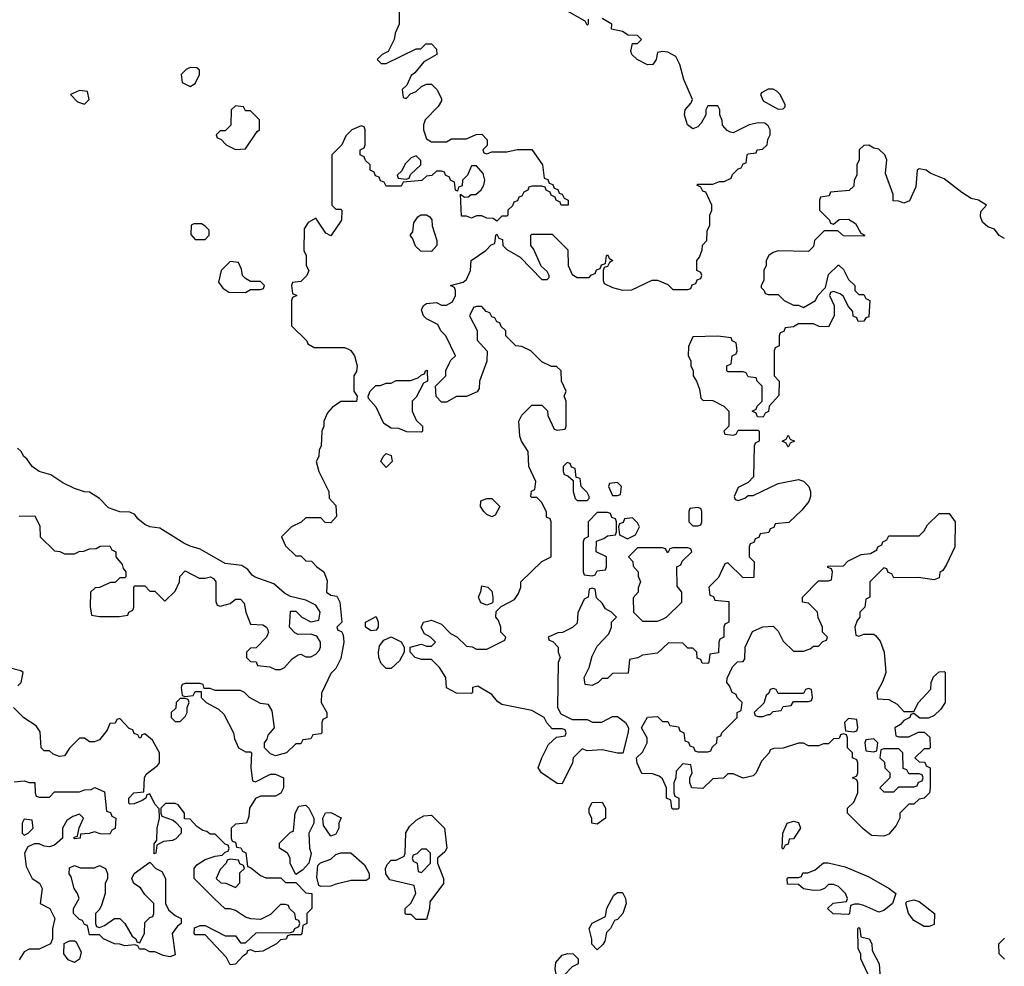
# Model space of a CAD drawing. Header units: inches. Extents: x 2701323 to 2964515, y 494916 to 722124.
# Tile 517 of 656: x 2838692 to 2842609, y 681940 to 685708. Entities that reach past the tile are written whole.
import ezdxf

# ---------------------------------------------------------------- set-up
doc = ezdxf.new("R2010")
doc.units = ezdxf.units.IN
doc.header["$MEASUREMENT"] = 0
doc.layers.add('C8638', color=7, linetype='Continuous')
doc.layers.add('C8648', color=7, linetype='Continuous')

msp = doc.modelspace()

# ---------------------------------------------------------------- linework, layer by layer
at = {"layer": 'C8638', "color": 2, "elevation": 2}
for points in [[(2839370, 685518), (2839354, 685510), (2839334, 685490), (2839338, 685458), (2839370, 685442), (2839390, 685454), (2839408, 685490), (2839407.3, 685507.3), (2839396.4, 685516.4)], [(2838930, 685426), (2838894, 685410), (2838922, 685382), (2838950, 685372), (2838968, 685390), (2838962, 685422)], [(2839550, 685366), (2839534, 685350), (2839531.6, 685288.4), (2839510, 685266), (2839490, 685266), (2839474, 685250), (2839478, 685238), (2839492.7, 685232.7), (2839514, 685210), (2839550, 685192), (2839590, 685194), (2839636.4, 685263.6), (2839646, 685270), (2839646, 685310), (2839610, 685346), (2839590, 685346), (2839582, 685362)], [(2839415.3, 684895.3), (2839384.7, 684895.3), (2839374, 684890), (2839372.7, 684852.7), (2839390, 684834), (2839430, 684834), (2839446, 684850), (2839446, 684870), (2839430, 684886)], [(2839530, 684746), (2839494, 684710), (2839483.6, 684663.6), (2839499.6, 684639.6), (2839523.6, 684623.6), (2839590, 684622), (2839610, 684634), (2839650, 684634), (2839662, 684638), (2839666, 684650), (2839650, 684666), (2839610, 684666), (2839590, 684678), (2839578, 684690), (2839574.6, 684714.6), (2839562, 684742)], [(2839350, 683006), (2839330, 683006), (2839314, 682990), (2839312.7, 682967.3), (2839294, 682950), (2839294, 682930), (2839310, 682914), (2839330, 682914), (2839350, 682934), (2839358, 682950), (2839358, 682970), (2839366, 682990), (2839362, 683002)], [(2839790, 682306), (2839768.7, 682348.7), (2839768, 682370), (2839758, 682390), (2839726, 682410), (2839726, 682430), (2839770, 682474), (2839782, 682478), (2839788, 682550), (2839802, 682578), (2839830, 682582), (2839842, 682570), (2839862, 682530), (2839862, 682510), (2839842, 682470), (2839844.7, 682410), (2839851.3, 682388.7), (2839842, 682350), (2839816.9, 682323.1)], [(2838710, 682526), (2838702, 682510), (2838702, 682470), (2838710, 682462), (2838726, 682470), (2838746, 682490), (2838742, 682522)], [(2839930, 682458), (2839900.4, 682500.4), (2839898, 682530), (2839908.4, 682551.6), (2839930, 682552), (2839971.6, 682531.6), (2839962, 682510), (2839962, 682490), (2839950, 682466)], [(2839530, 682366), (2839518, 682362), (2839514, 682350), (2839490, 682326), (2839474, 682290), (2839492.7, 682272.7), (2839511.6, 682271.6), (2839550, 682254), (2839567.3, 682272.7), (2839568.4, 682311.6), (2839586, 682330), (2839582, 682342), (2839568, 682348), (2839562, 682362)], [(2839290, 681978), (2839263.1, 681983.1), (2839230, 681998), (2839210, 681998), (2839190, 682008), (2839168.4, 682008.4), (2839162, 682022), (2839150, 682026), (2839110, 682022), (2839090, 682028.7), (2839069.2, 682029.2), (2839026, 682050), (2839010, 682066), (2838970, 682066), (2838962, 682102), (2838950, 682106), (2838942, 682122), (2838930, 682126), (2838906, 682150), (2838906, 682170), (2838928, 682210), (2838922, 682230), (2838908.7, 682250), (2838896.4, 682296.4), (2838888.4, 682308.4), (2838890, 682332), (2838910, 682342), (2838932.7, 682332.7), (2838990, 682332), (2839010, 682342), (2839034, 682330), (2839042, 682310), (2839042, 682290), (2839032, 682270), (2839032, 682230), (2839016.9, 682183.1), (2839010, 682166), (2838994, 682150), (2838994, 682110), (2838998, 682098), (2839010, 682094), (2839030, 682102), (2839069, 682131), (2839091, 682131), (2839110.9, 682110.9), (2839139.6, 682059.6), (2839154, 682050), (2839158, 682038), (2839170, 682034), (2839188.4, 682071.6), (2839190, 682114), (2839210, 682134), (2839222, 682138), (2839226, 682150), (2839226, 682190), (2839190, 682226), (2839172.9, 682252.9), (2839146, 682270), (2839138, 682290), (2839148, 682310), (2839210, 682354), (2839234, 682330), (2839256.9, 682316.9), (2839272, 682290), (2839272, 682190), (2839284.7, 682164.7), (2839310, 682142), (2839334, 682130), (2839334, 682110), (2839319.6, 682100.4), (2839298, 682070), (2839310, 681986)], [(2838910, 681955.3), (2838885.2, 681965.2), (2838868, 681990), (2838868.9, 682031.1), (2838890, 682042), (2838910, 682042), (2838916.9, 682036.9), (2838936, 681996), (2838930, 681968)]]:
    msp.add_lwpolyline(points, close=True, dxfattribs=at)
for points in [[(2840000, 685256), (2839990, 685246), (2839974, 685210), (2839934, 685170), (2839934, 684970), (2839950, 684954), (2839970, 684954), (2839974, 684950), (2839972, 684910), (2839930, 684848), (2839910, 684858), (2839870, 684918), (2839839.6, 684900.4), (2839823.6, 684876.4), (2839822, 684790), (2839832, 684770), (2839832, 684730), (2839842, 684710), (2839834, 684690), (2839810, 684666), (2839778, 684662), (2839774, 684650), (2839778, 684618), (2839794, 684610), (2839778, 684602), (2839774, 684590), (2839774, 684490), (2839834, 684430), (2839838, 684418), (2839863.6, 684403.6), (2839983.6, 684403.6), (2840000, 684396.4)], [(2840000, 684188.5), (2839970, 684188.7), (2839935.3, 684164.7), (2839916.9, 684143.1), (2839902, 684110), (2839902, 684090), (2839894, 684070), (2839892, 684010), (2839883.6, 683996.4), (2839882, 683970), (2839872, 683950), (2839882, 683910), (2839922, 683830), (2839923.6, 683803.6), (2839950, 683774), (2839952, 683730), (2839930, 683706), (2839907.3, 683707.3), (2839890, 683726), (2839830, 683726), (2839811.6, 683708.4), (2839774, 683690), (2839734, 683650), (2839750, 683614), (2839790, 683574), (2839810, 683574), (2839830, 683554), (2839852.7, 683552.7), (2839874, 683530), (2839902, 683510), (2839915.3, 683475.3), (2839912, 683430), (2839930, 683418), (2839954, 683414), (2839966, 683390), (2839974, 683310), (2839954, 683290), (2839958, 683278), (2839972.7, 683272.7), (2839979.6, 683259.6), (2839982, 683230), (2839970, 683166), (2839950, 683126), (2839930, 683106), (2839892.7, 683027.3), (2839892, 682990), (2839914, 682950), (2839914, 682930), (2839898, 682922), (2839894, 682910), (2839894, 682870), (2839890, 682866), (2839858, 682862), (2839850, 682846), (2839818, 682842), (2839810, 682826), (2839790, 682826), (2839754, 682790), (2839710, 682778), (2839690, 682786), (2839666, 682810), (2839666, 682830), (2839676.4, 682843.6), (2839680.4, 682859.6), (2839706, 682890), (2839696.4, 682956.4), (2839682, 682982), (2839650, 682986), (2839606, 683010), (2839586, 683030), (2839570, 683038), (2839470, 683038), (2839450, 683046), (2839426, 683046), (2839422, 683062), (2839410, 683066), (2839350, 683066), (2839338, 683062), (2839334, 683050), (2839338, 683018), (2839350, 683014), (2839382, 683018), (2839390, 683034), (2839414, 683034), (2839414, 683010), (2839434, 682990), (2839483.6, 682963.6), (2839503.6, 682943.6), (2839542, 682870), (2839546, 682846), (2839562, 682810), (2839590, 682794), (2839610, 682794), (2839614, 682790), (2839612, 682730), (2839618, 682678), (2839630, 682674), (2839690, 682704.7), (2839710, 682704.7), (2839742, 682690), (2839742, 682650), (2839731.3, 682628.7), (2839710, 682618), (2839650, 682618), (2839630, 682608), (2839606, 682570), (2839603.6, 682536.4), (2839594, 682510), (2839550, 682506), (2839534, 682490), (2839534, 682450), (2839538, 682438), (2839550, 682434), (2839554, 682414), (2839571.6, 682411.6), (2839578, 682398), (2839591.6, 682391.6), (2839598, 682338), (2839610, 682334), (2839650, 682302), (2839671.6, 682291.6), (2839731.6, 682291.6), (2839750, 682274), (2839790, 682274), (2839830, 682232), (2839854, 682230), (2839854, 682170), (2839834, 682150), (2839834, 682110), (2839818, 682102), (2839814, 682070), (2839810, 682066), (2839770, 682066), (2839758, 682062), (2839751.6, 682048.4), (2839730, 682046), (2839714, 682030), (2839659.6, 682000.4), (2839630, 681998), (2839610, 682006), (2839598, 682002), (2839594, 681990), (2839579.6, 681980.4), (2839550, 681948), (2839530, 681946), (2839514.6, 681974.6), (2839430, 682066), (2839390, 682066), (2839386, 682070), (2839387.3, 682092.7), (2839410, 682102), (2839430, 682102), (2839510, 682062), (2839550, 682062), (2839570, 682034), (2839590, 682034), (2839632.7, 682072.7), (2839770, 682074), (2839782, 682078), (2839786, 682090), (2839802, 682098), (2839806, 682110), (2839802, 682122), (2839790, 682126), (2839786, 682150), (2839766, 682170), (2839762, 682182), (2839750, 682186), (2839730, 682186), (2839690, 682146), (2839650, 682126), (2839611.6, 682128.4), (2839590, 682135.3), (2839550, 682162), (2839530, 682168.7), (2839509.1, 682169.1), (2839466, 682210), (2839386, 682290), (2839386, 682330), (2839396.4, 682343.6), (2839430, 682364.7), (2839470, 682378), (2839498, 682382), (2839510, 682394), (2839522, 682398), (2839526, 682410), (2839522, 682422), (2839510, 682426), (2839470, 682466), (2839450, 682466), (2839436.4, 682476.4), (2839420.4, 682480.4), (2839396.4, 682496.4), (2839370, 682526), (2839347.3, 682527.3), (2839348, 682550), (2839323.1, 682583.1), (2839310, 682588.7), (2839272, 682588), (2839254, 682570), (2839254, 682550), (2839258, 682538), (2839302, 682522), (2839312.7, 682512.7), (2839334, 682490), (2839334, 682470), (2839312.7, 682447.3), (2839299.6, 682440.4), (2839263.6, 682436.4), (2839238, 682422), (2839234, 682390), (2839227.3, 682387.3), (2839227.3, 682427.3), (2839238, 682442), (2839239, 682490), (2839248, 682530), (2839247.3, 682567.3), (2839230, 682586), (2839210, 682626), (2839198, 682622), (2839194, 682610), (2839179.6, 682600.4), (2839147.3, 682587.3), (2839130, 682586), (2839126, 682590), (2839126, 682610), (2839146, 682630), (2839186, 682634), (2839188.7, 682690), (2839194.6, 682705.4), (2839240.4, 682739.6), (2839248, 682750), (2839248, 682790), (2839220.4, 682840.4), (2839190, 682866), (2839178, 682862), (2839174, 682850), (2839168, 682848), (2839162, 682862), (2839147.3, 682867.3), (2839142, 682882), (2839127.3, 682887.3), (2839090, 682926), (2839078, 682922), (2839072, 682908), (2839050, 682906), (2839039.8, 682880.2), (2839010, 682842), (2838990, 682834), (2838970, 682834), (2838950, 682848.7), (2838930, 682848), (2838890, 682808), (2838870, 682778), (2838850, 682775.3), (2838824.7, 682784.7), (2838810, 682798), (2838790, 682798), (2838778, 682810), (2838774, 682874), (2838757.2, 682897.2), (2838708.9, 682928.9), (2838668, 682970)], [(2838690, 683732), (2838752.7, 683732.7), (2838771.6, 683691.6), (2838774, 683650), (2838830, 683594), (2838851.6, 683591.6), (2838870, 683582), (2838910, 683582), (2838928.4, 683591.6), (2838947.3, 683592.7), (2838970, 683602), (2838996.4, 683603.6), (2839012.7, 683612.7), (2839050, 683614), (2839058, 683598), (2839074, 683590), (2839074, 683570), (2839099.6, 683539.6), (2839103.6, 683523.6), (2839114, 683510), (2839114, 683490), (2839110, 683486), (2839090, 683486), (2839071.6, 683468.4), (2839052.7, 683467.3), (2839010, 683448), (2838992.7, 683447.3), (2838974, 683430), (2838972.7, 683372.7), (2838978, 683338), (2839010, 683332), (2839087.3, 683332.7), (2839122, 683338), (2839126, 683350), (2839142, 683358), (2839146, 683370), (2839146, 683450), (2839150, 683454), (2839190, 683454), (2839210, 683434), (2839230, 683434), (2839270, 683394), (2839310, 683434), (2839328, 683470), (2839328.7, 683491.3), (2839350, 683514), (2839405.4, 683485.4), (2839430, 683484.7), (2839451, 683491), (2839463.6, 683483.6), (2839472, 683470), (2839472.7, 683392.7), (2839478, 683378), (2839490, 683374), (2839530, 683384.7), (2839550, 683402), (2839570, 683402), (2839585.4, 683385.4), (2839591.3, 683350), (2839610, 683302), (2839659.6, 683299.6), (2839674, 683290), (2839679.6, 683279.6), (2839682, 683270), (2839674, 683250), (2839632.7, 683207.3), (2839610, 683206), (2839594, 683190), (2839594, 683170), (2839610, 683154), (2839632.7, 683152.7), (2839638, 683138), (2839687.3, 683132.7), (2839710, 683122), (2839730, 683122), (2839746, 683130), (2839776.4, 683163.6), (2839800.4, 683179.6), (2839810, 683182), (2839830, 683172), (2839850, 683172), (2839870, 683182), (2839883.1, 683196.9), (2839888.7, 683210), (2839888.7, 683230), (2839874.6, 683254.6), (2839850, 683262), (2839800.4, 683260.4), (2839787.3, 683267.3), (2839766, 683290), (2839770, 683354), (2839790, 683354), (2839814, 683330), (2839850, 683312), (2839882, 683318), (2839888, 683350), (2839870, 683378), (2839830, 683398), (2839770, 683412.7), (2839745.1, 683425.1), (2839702.5, 683462.5), (2839629.2, 683489.2), (2839617.2, 683497.2), (2839600.2, 683520.2), (2839576, 683536), (2839510, 683544), (2839410, 683601.2), (2839370, 683612.7), (2839345.1, 683625.1), (2839250, 683684), (2839210, 683689.2), (2839190, 683699), (2839162, 683722), (2839150, 683738), (2839130, 683748), (2839090, 683748.7), (2839044.7, 683764.7), (2839010, 683802), (2838970, 683828), (2838950, 683828.7), (2838910, 683842.7), (2838864.1, 683864.1), (2838816.5, 683896.5), (2838769.4, 683909.4), (2838742, 683930), (2838720.4, 683960.4), (2838708, 683970), (2838698, 683990), (2838683.1, 684003.1)], [(2838684, 683056), (2838698, 683070), (2838706, 683110), (2838696.4, 683116.4), (2838650, 683128)], [(2838670, 682674), (2838710, 682678), (2838730, 682672), (2838752, 682672), (2838754, 682630), (2838758, 682618), (2838770, 682614), (2838810, 682614), (2838830, 682634), (2838930, 682634), (2838950, 682642), (2838976.4, 682643.6), (2838991.6, 682651.6), (2839030, 682634), (2839038, 682558), (2839052.7, 682552.7), (2839058, 682538), (2839074, 682530), (2839071.6, 682488.4), (2839058, 682482), (2839050, 682466), (2839012, 682468), (2838990, 682475.3), (2838968.7, 682468.7), (2838934, 682466), (2838932, 682450), (2838910, 682448), (2838906, 682450), (2838910, 682454), (2838922, 682458), (2838928.4, 682491.6), (2838946, 682530), (2838930, 682546), (2838903.6, 682536.4), (2838879.6, 682520.4), (2838862, 682490), (2838862, 682450), (2838830, 682422), (2838810, 682415.3), (2838790, 682418), (2838770, 682428), (2838750, 682428), (2838724.7, 682415.3), (2838711.3, 682390), (2838718, 682338), (2838742, 682290), (2838771.3, 682271.3), (2838782, 682250), (2838774, 682190), (2838812, 682170), (2838831.3, 682130), (2838822, 682090), (2838822, 682050), (2838814, 682030), (2838770, 682008), (2838730, 682008), (2838710, 681998), (2838690, 681966)], [(2840000, 682279.4), (2839950, 682266.6), (2839930, 682259.3), (2839890, 682258), (2839882, 682262), (2839874.6, 682294.6), (2839878, 682342), (2839888.7, 682351.3), (2839930, 682366), (2839950, 682384.7), (2839970, 682392), (2840000, 682392)]]:
    msp.add_lwpolyline(points, dxfattribs=at)
at = {"layer": 'C8648', "color": 2, "elevation": 2}
for points in [[(2840202, 685790), (2840202, 685690), (2840185.4, 685654.6), (2840182, 685630), (2840158, 685582), (2840134, 685570), (2840114, 685550), (2840130, 685534), (2840150, 685534), (2840270, 685592), (2840287.3, 685592.7), (2840308.4, 685611.6), (2840330, 685612), (2840350.9, 685590.9), (2840352, 685570), (2840299.6, 685540.4), (2840263.6, 685496.4), (2840250, 685486), (2840232.7, 685447.3), (2840214, 685430), (2840218, 685398), (2840230, 685394), (2840247.3, 685412.7), (2840270, 685422), (2840290, 685442), (2840310, 685452), (2840330, 685451.3), (2840352, 685430), (2840370, 685394), (2840370, 685386), (2840356.9, 685363.1), (2840304.7, 685310), (2840298, 685290), (2840298, 685270), (2840310, 685234), (2840330, 685222), (2840390, 685222), (2840410, 685234), (2840470, 685234), (2840508.4, 685251.6), (2840530, 685252), (2840552, 685230), (2840552, 685208), (2840534, 685190), (2840538, 685178), (2840550, 685174), (2840570, 685182), (2840630, 685182), (2840671.6, 685191.6), (2840730, 685192), (2840772, 685130), (2840778, 685078), (2840792.7, 685072.7), (2840798, 685058), (2840812.7, 685052.7), (2840818, 685038), (2840832.7, 685032.7), (2840838, 685018), (2840850, 685014), (2840858, 684998), (2840874, 684990), (2840874, 684970), (2840846, 684970), (2840842, 684982), (2840826, 684990), (2840822, 685002), (2840806, 685010), (2840802, 685022), (2840786, 685030), (2840782, 685042), (2840770, 685046), (2840730, 685046), (2840718, 685042), (2840714, 685030), (2840698, 685022), (2840690, 685006), (2840678, 685002), (2840672.7, 684987.3), (2840658, 684982), (2840652.7, 684967.3), (2840634, 684950), (2840634, 684930), (2840630, 684926), (2840610, 684926), (2840590, 684906), (2840576.4, 684916.4), (2840550, 684918), (2840530, 684928), (2840510, 684928), (2840490, 684918), (2840470, 684926), (2840450, 684926), (2840446, 685014), (2840462, 685002), (2840476.4, 685003.6), (2840488, 685012), (2840507.3, 685012.7), (2840528.4, 685031.6), (2840538, 685050), (2840542, 685070), (2840536.4, 685096.4), (2840510, 685126), (2840490, 685126), (2840474, 685090), (2840454, 685070), (2840452.7, 685047.3), (2840438, 685042), (2840434, 685026), (2840426, 685030), (2840422, 685062), (2840406, 685070), (2840402, 685082), (2840386, 685090), (2840382, 685102), (2840370, 685106), (2840350, 685106), (2840331.6, 685088.4), (2840310, 685086), (2840291.6, 685068.4), (2840218, 685062), (2840210, 685046), (2840150, 685046), (2840142, 685062), (2840127.3, 685067.3), (2840122, 685082), (2840107.3, 685087.3), (2840102, 685102), (2840086, 685110), (2840086, 685130), (2840067.3, 685147.3), (2840062, 685162), (2840046, 685170), (2840046, 685190), (2840062, 685198), (2840066, 685210), (2840066, 685270), (2840062, 685282), (2840050, 685286), (2840014, 685270), (2840000, 685256)], [(2840954, 685710), (2840954, 685690), (2840950, 685686), (2840942, 685702), (2840850, 685754)], [(2842610, 684837.2), (2842589.5, 684849.5), (2842570, 684874), (2842544.1, 684884.1), (2842522, 684902), (2842514.6, 684925.4), (2842515.3, 684944.7), (2842538, 684970), (2842506, 684990), (2842477.2, 684997.2), (2842440.2, 685020.2), (2842370, 685075.1), (2842316.5, 685096.5), (2842298, 685110), (2842270, 685114), (2842262, 685110), (2842256.9, 685043.1), (2842232.7, 684987.3), (2842210, 684978), (2842190, 684986), (2842167.3, 684987.3), (2842167.3, 685012.7), (2842136.4, 685096.4), (2842142, 685150), (2842134, 685170), (2842110, 685192.7), (2842090, 685197.2), (2842070, 685208.7), (2842050, 685208), (2842032, 685190), (2842031.3, 685150), (2842022, 685130), (2842022, 685090), (2842012, 685070), (2842010, 685046), (2841991.6, 685028.4), (2841918, 685022), (2841912.7, 685007.3), (2841878, 685002), (2841874, 684990), (2841874, 684950), (2841914, 684910), (2841918, 684898), (2841930, 684894), (2841952.7, 684912.7), (2841990, 684914), (2842016.9, 684896.9), (2842038, 684858), (2842054, 684850), (2842050, 684846), (2841970, 684848), (2841947.3, 684867.3), (2841892.7, 684867.3), (2841854, 684830), (2841850, 684806), (2841830, 684786), (2841710, 684788.7), (2841690, 684782), (2841672, 684770), (2841662, 684750), (2841662, 684730), (2841652, 684710), (2841652, 684670), (2841642, 684650), (2841642, 684642), (2841654, 684630), (2841658, 684618), (2841670, 684614), (2841710, 684614), (2841734, 684590), (2841770, 684572), (2841790, 684572), (2841810, 684562), (2841858, 684590), (2841868, 684610), (2841898, 684642), (2841910, 684694), (2841948.4, 684731.6), (2841951.6, 684731.6), (2841970, 684714), (2841990, 684674), (2842014, 684650), (2842014, 684630), (2842030, 684614), (2842050, 684614), (2842058, 684598), (2842074, 684590), (2842070, 684526), (2842058, 684522), (2842050, 684508), (2842027.3, 684507.3), (2842022, 684522), (2842008.4, 684528.4), (2842007.3, 684547.3), (2841988.4, 684568.4), (2841970, 684606), (2841956.4, 684616.4), (2841930, 684626), (2841918, 684622), (2841914, 684610), (2841932, 684570), (2841932, 684530), (2841910, 684486), (2841872.7, 684487.3), (2841850, 684498), (2841790, 684498), (2841770, 684486), (2841738, 684482), (2841732.7, 684467.3), (2841718, 684462), (2841714, 684450), (2841714, 684410), (2841698, 684402), (2841694, 684390), (2841694, 684290), (2841714, 684270), (2841712.7, 684212.7), (2841674, 684170), (2841671.6, 684148.4), (2841658, 684142), (2841650, 684126), (2841627.3, 684127.3), (2841622, 684142), (2841606, 684150), (2841622, 684158), (2841626, 684170), (2841646, 684190), (2841646, 684250), (2841626, 684270), (2841622, 684282), (2841590, 684286), (2841582, 684302), (2841570, 684306), (2841510, 684306), (2841506, 684310), (2841506, 684330), (2841522, 684338), (2841526, 684370), (2841542, 684378), (2841546, 684390), (2841542, 684422), (2841526, 684430), (2841522, 684442), (2841470, 684448), (2841370, 684446), (2841352.7, 684407.3), (2841352, 684370), (2841362, 684350), (2841362, 684330), (2841372, 684310), (2841372, 684290), (2841384.7, 684270), (2841396.9, 684236.9), (2841402, 684202), (2841410, 684194), (2841450, 684192), (2841494, 684170), (2841514, 684150), (2841514, 684090), (2841494, 684070), (2841498, 684058), (2841530, 684054), (2841542, 684058), (2841550, 684074), (2841630, 684074), (2841634, 684070), (2841634, 684030), (2841618, 684022), (2841614, 684010), (2841611.6, 683888.4), (2841590, 683866), (2841550, 683846), (2841534, 683810), (2841538, 683798), (2841550, 683794), (2841576.4, 683803.6), (2841590, 683814), (2841610, 683814), (2841710, 683862), (2841790, 683878), (2841810, 683871.3), (2841831, 683850), (2841838, 683830), (2841838, 683810), (2841831.3, 683790), (2841803.6, 683756.4), (2841752.7, 683707.3), (2841698, 683702), (2841692.7, 683687.3), (2841678, 683682), (2841672.7, 683667.3), (2841638, 683662), (2841632.7, 683647.3), (2841618, 683642), (2841612.7, 683627.3), (2841598, 683622), (2841594, 683610), (2841594, 683570), (2841614, 683550), (2841612.7, 683487.3), (2841570, 683486), (2841510, 683546), (2841498, 683542), (2841472.7, 683487.3), (2841434, 683450), (2841438, 683418), (2841452.7, 683412.7), (2841458, 683398), (2841512.7, 683392.7), (2841514, 683310), (2841498, 683302), (2841494, 683290), (2841494, 683250), (2841478, 683242), (2841474, 683230), (2841472.7, 683187.3), (2841438, 683182), (2841434, 683150), (2841430, 683146), (2841407.3, 683147.3), (2841402, 683162), (2841387.3, 683167.3), (2841386, 683190), (2841370, 683206), (2841350, 683206), (2841330, 683226), (2841272.7, 683227.3), (2841230, 683186), (2841170, 683178), (2841151.6, 683168.4), (2841118, 683162), (2841112.7, 683107.3), (2841050, 683106), (2841030, 683086), (2841010, 683086), (2840994, 683070), (2840970, 683058), (2840942, 683062), (2840938, 683090), (2840958, 683130), (2840970, 683174), (2840990, 683214), (2841036.4, 683263.6), (2841046, 683290), (2841046, 683310), (2841066, 683330), (2841046, 683350), (2841023.1, 683363.1), (2841010, 683386), (2840987.3, 683407.3), (2840982, 683442), (2840970, 683446), (2840958, 683442), (2840954, 683410), (2840938, 683402), (2840912.7, 683347.3), (2840910, 683306), (2840891.6, 683288.4), (2840851.6, 683268.4), (2840832.7, 683267.3), (2840794, 683250), (2840798, 683238), (2840812.7, 683232.7), (2840834, 683210), (2840834, 683190), (2840842, 683170), (2840834, 683150), (2840832, 682970), (2840845.4, 682945.4), (2840890, 682922), (2840950, 682922), (2840971.6, 682911.6), (2841008.4, 682911.6), (2841050, 682934), (2841070, 682934), (2841102, 682910), (2841114, 682890), (2841112.7, 682872.7), (2841092, 682788), (2841070, 682788), (2841010, 682802), (2840950, 682798), (2840930, 682806), (2840894, 682770), (2840892, 682750), (2840850, 682666), (2840830, 682668), (2840768, 682710), (2840755.3, 682730), (2840768.7, 682770), (2840796.4, 682823.6), (2840827.3, 682852.7), (2840862, 682858), (2840866, 682870), (2840862, 682882), (2840850, 682886), (2840810, 682886), (2840789.1, 682909.1), (2840778, 682930), (2840730, 682959), (2840610, 682982), (2840593.6, 682993.6), (2840570, 683022), (2840514.6, 683054.6), (2840494, 683050), (2840494, 683030), (2840490, 683026), (2840430, 683028), (2840390, 683048), (2840388, 683090), (2840362, 683130), (2840330, 683162), (2840290, 683162), (2840266, 683170), (2840246, 683190), (2840246, 683210), (2840290, 683222), (2840310, 683214), (2840330, 683214), (2840346, 683230), (2840326, 683250), (2840303.1, 683263.1), (2840288.9, 683288.9), (2840298, 683310), (2840330, 683318), (2840370, 683302), (2840405.4, 683265.4), (2840431.3, 683251.3), (2840470, 683214), (2840491.6, 683211.6), (2840510, 683202), (2840550, 683202), (2840622, 683238), (2840626, 683250), (2840606, 683270), (2840606, 683290), (2840596.4, 683316.4), (2840586, 683330), (2840587.3, 683352.7), (2840607.3, 683372.7), (2840660.4, 683399.6), (2840676.4, 683423.6), (2840686, 683450), (2840686, 683470), (2840768.9, 683551.1), (2840806, 683570), (2840806, 683710), (2840802, 683722), (2840788, 683728), (2840787.3, 683747.3), (2840770, 683786), (2840750, 683806), (2840730, 683806), (2840726, 683810), (2840728.4, 683831.6), (2840742, 683838), (2840746, 683870), (2840718, 683930), (2840715.3, 683990), (2840688.7, 684030), (2840682, 684050), (2840678, 684110), (2840690, 684134), (2840730, 684174), (2840770, 684174), (2840791.6, 684151.6), (2840792.7, 684132.7), (2840818, 684078), (2840830, 684074), (2840862, 684078), (2840866, 684090), (2840866, 684190), (2840858, 684210), (2840866, 684230), (2840848, 684270), (2840846, 684310), (2840827.3, 684327.3), (2840808.4, 684328.4), (2840770, 684346), (2840726, 684390), (2840690, 684408), (2840666, 684410), (2840626, 684450), (2840626, 684470), (2840607.3, 684487.3), (2840602, 684502), (2840590, 684506), (2840582, 684522), (2840570, 684526), (2840562, 684542), (2840547.3, 684547.3), (2840530, 684566), (2840510, 684566), (2840498, 684562), (2840482, 684530), (2840511.6, 684471.6), (2840512.7, 684432.7), (2840551.6, 684388.4), (2840551.1, 684348.9), (2840522, 684270), (2840519.6, 684240.4), (2840512.7, 684227.3), (2840470, 684208), (2840430, 684208), (2840390, 684186), (2840370, 684186), (2840348.4, 684208.4), (2840346, 684250), (2840388, 684290), (2840388, 684312), (2840400.4, 684339.6), (2840407.3, 684352.7), (2840426, 684370), (2840388, 684450), (2840368, 684470), (2840355.3, 684495.3), (2840310, 684518), (2840298, 684530), (2840290, 684554), (2840298, 684570), (2840310, 684578), (2840350, 684582), (2840370, 684572), (2840390, 684572), (2840414.6, 684585.4), (2840426, 684610), (2840426, 684630), (2840422, 684642), (2840406, 684650), (2840456.4, 684663.6), (2840470, 684674), (2840486, 684710), (2840488, 684750), (2840546, 684790), (2840567.3, 684812.7), (2840582, 684818), (2840586, 684850), (2840590, 684854), (2840598, 684838), (2840612.7, 684832.7), (2840614, 684810), (2840630, 684794), (2840683.6, 684763.6), (2840770, 684674), (2840790, 684674), (2840798, 684682), (2840798, 684690), (2840790, 684706), (2840767.3, 684727.3), (2840736.4, 684796.4), (2840726, 684810), (2840726, 684850), (2840730, 684854), (2840810, 684854), (2840872.7, 684792.7), (2840874, 684730), (2840890, 684694), (2840910, 684682), (2840958, 684682), (2840967.3, 684692.7), (2840982, 684698), (2840987.3, 684712.7), (2841002, 684718), (2841007.3, 684732.7), (2841022, 684738), (2841026, 684770), (2841030, 684772), (2841038, 684758), (2841052, 684750), (2841038, 684742), (2841030, 684726), (2841018, 684722), (2841014, 684710), (2841014, 684670), (2841018, 684658), (2841050, 684642), (2841090, 684632), (2841127.3, 684632.7), (2841208.4, 684671.6), (2841230, 684672), (2841270, 684654), (2841290, 684634), (2841350, 684634), (2841362, 684638), (2841367.3, 684652.7), (2841382, 684658), (2841387.3, 684672.7), (2841402, 684678), (2841406, 684690), (2841402, 684702), (2841386, 684710), (2841386, 684750), (2841396.4, 684763.6), (2841407.3, 684792.7), (2841408.7, 684811.3), (2841426, 684830), (2841427.3, 684867.3), (2841438, 684890), (2841438, 684930), (2841446, 684950), (2841446, 684970), (2841422, 685022), (2841410, 685026), (2841402, 685042), (2841386, 685050), (2841390, 685054), (2841450, 685054), (2841476.4, 685063.6), (2841495.3, 685064.7), (2841522, 685078), (2841527.3, 685092.7), (2841550, 685114), (2841562, 685118), (2841570, 685134), (2841582, 685138), (2841586, 685170), (2841590, 685174), (2841622, 685178), (2841626, 685190), (2841647.3, 685192.7), (2841666, 685210), (2841668.4, 685231.6), (2841678, 685250), (2841678, 685270), (2841670, 685286), (2841656.4, 685296.4), (2841630, 685298), (2841594, 685290), (2841530, 685258), (2841520.4, 685260.4), (2841507.3, 685267.3), (2841488.4, 685288.4), (2841487.3, 685307.3), (2841478, 685330), (2841478, 685350), (2841470, 685366), (2841430, 685366), (2841422, 685350), (2841422, 685330), (2841403.5, 685296.5), (2841390, 685282), (2841370, 685274), (2841349.5, 685289.5), (2841337.2, 685330), (2841339, 685350), (2841363.1, 685376.9), (2841368.7, 685390), (2841334, 685470), (2841318, 685530), (2841302, 685562), (2841270, 685579), (2841250, 685582), (2841230, 685578), (2841224.7, 685550), (2841211.3, 685530), (2841190, 685529), (2841148, 685550), (2841128, 685570), (2841123.1, 685583.1), (2841130, 685614), (2841150, 685614), (2841166, 685630), (2841150, 685646), (2841112.7, 685647.3), (2841090, 685662), (2841046, 685670), (2841048, 685690), (2841010, 685712.7)], [(2840000, 684396.4), (2840010, 684392), (2840024.7, 684370), (2840034, 684330), (2840031.6, 684308.4), (2840022, 684290), (2840022, 684230), (2840034, 684210), (2840031.6, 684188.4), (2840000, 684188.5)], [(2840000, 682392), (2840010, 682392), (2840063.6, 682343.6), (2840082, 682310), (2840082, 682290), (2840070, 682282), (2840010, 682282), (2840000, 682279.4)], [(2842610, 681968), (2842588.7, 681990), (2842588, 682030), (2842610, 682052)]]:
    msp.add_lwpolyline(points, dxfattribs=at)
for points in [[(2841690, 685432.3), (2841670, 685432.3), (2841643, 685417), (2841638.8, 685410), (2841650, 685386), (2841710, 685352), (2841730, 685354), (2841738, 685362), (2841738, 685370), (2841717.2, 685410), (2841704.1, 685424.1)], [(2840270, 685166), (2840250, 685158), (2840226, 685134), (2840212.7, 685107.3), (2840194, 685090), (2840198, 685078), (2840230, 685074), (2840242, 685078), (2840247.3, 685092.7), (2840288, 685130), (2840287.3, 685147.3)], [(2840330, 684786), (2840287.3, 684787.3), (2840267.3, 684807.3), (2840256.4, 684836.4), (2840246, 684850), (2840256.4, 684863.6), (2840260.4, 684899.6), (2840276.4, 684923.6), (2840288.4, 684931.6), (2840310, 684932), (2840323.6, 684923.6), (2840331.1, 684911.1), (2840332.7, 684887.3), (2840352, 684830), (2840352, 684810)], [(2840290, 684066), (2840232.7, 684067.3), (2840200.4, 684080.4), (2840170, 684082), (2840141.2, 684101.2), (2840110, 684166), (2840080.4, 684200.4), (2840078, 684210), (2840086, 684230), (2840108.4, 684251.6), (2840127.3, 684252.7), (2840150, 684262), (2840170, 684262), (2840190, 684272), (2840247.3, 684272.7), (2840278, 684282), (2840290, 684294), (2840302, 684298), (2840306, 684310), (2840312.7, 684312.7), (2840314, 684270), (2840298, 684262), (2840270, 684206), (2840254, 684190), (2840254, 684150), (2840270, 684114), (2840294, 684090), (2840294, 684070)], [(2841750, 684006), (2841742, 684022), (2841726, 684030), (2841742, 684038), (2841750, 684054), (2841758, 684038), (2841774, 684030), (2841758, 684022)], [(2840150, 683926), (2840128.7, 683950), (2840138, 683970), (2840150, 683982), (2840170, 683974), (2840174, 683950)], [(2840870, 683946), (2840854, 683930), (2840854, 683910), (2840858, 683898), (2840872.7, 683892.7), (2840894, 683874), (2840894, 683830), (2840902, 683802), (2840910, 683794), (2840950, 683794), (2840958, 683802), (2840958, 683810), (2840950, 683826), (2840926, 683850), (2840922, 683882), (2840906, 683886), (2840902, 683922), (2840887.3, 683927.3), (2840882, 683942)], [(2841070, 683866), (2841038, 683862), (2841034, 683850), (2841050, 683814), (2841070, 683814), (2841082, 683818), (2841086, 683850)], [(2840570, 683728.7), (2840550, 683738), (2840538, 683750), (2840526, 683770), (2840527.3, 683792.7), (2840550, 683802), (2840570, 683802), (2840602, 683770), (2840583.6, 683736.4)], [(2841030, 683746), (2840990, 683746), (2840954, 683710), (2840954, 683650), (2840938, 683642), (2840934, 683630), (2840934, 683510), (2840938, 683498), (2840970, 683494), (2840982, 683498), (2840990, 683514), (2841022, 683518), (2841026, 683530), (2841026, 683570), (2840986, 683590), (2840987.3, 683632.7), (2841016.4, 683643.6), (2841030, 683654), (2841062, 683658), (2841066, 683670), (2841066, 683710), (2841062, 683722), (2841047.3, 683727.3), (2841042, 683742)], [(2842330, 683478), (2842267.3, 683487.3), (2842170, 683486), (2842162, 683502), (2842147.3, 683507.3), (2842142, 683522), (2842130, 683526), (2842074, 683470), (2842074, 683410), (2842058, 683402), (2842054, 683370), (2842034, 683350), (2842034, 683330), (2842023.6, 683316.4), (2842014, 683290), (2842018, 683258), (2842030, 683254), (2842050, 683262), (2842090, 683262), (2842096.9, 683256.9), (2842114.8, 683234.8), (2842131, 683190), (2842138, 683110), (2842125.4, 683074.6), (2842102, 683030), (2842104.7, 683004.7), (2842150, 683002), (2842183.6, 682983.6), (2842210, 682954), (2842250, 682954), (2842268, 682990), (2842316.4, 683043.6), (2842318, 683070), (2842327.3, 683092.7), (2842350, 683112), (2842370, 683114), (2842374, 683110), (2842374, 682990), (2842356.9, 682963.1), (2842330, 682938), (2842307.3, 682927.3), (2842272.7, 682927.3), (2842250, 682946), (2842238, 682942), (2842234, 682930), (2842210, 682918), (2842196.9, 682903.1), (2842174, 682890), (2842178, 682858), (2842190, 682854), (2842230, 682854), (2842268.4, 682871.6), (2842290, 682872), (2842312.7, 682852.7), (2842314, 682810), (2842310, 682806), (2842290, 682806), (2842254, 682770), (2842270, 682754), (2842292.7, 682752.7), (2842298, 682738), (2842314, 682730), (2842314, 682650), (2842312, 682630), (2842291.1, 682608.9), (2842270, 682606), (2842250, 682586), (2842230, 682586), (2842194, 682550), (2842194, 682530), (2842179.6, 682500.4), (2842150, 682466), (2842130, 682458), (2842080.4, 682460.4), (2842047.3, 682487.3), (2841986, 682550), (2841986, 682570), (2842010, 682594), (2842026, 682630), (2842026, 682670), (2842022, 682682), (2842006, 682690), (2842022, 682698), (2842026, 682710), (2842026, 682750), (2842022, 682762), (2842006, 682770), (2842006, 682790), (2841986, 682810), (2841986, 682850), (2841982, 682862), (2841970, 682866), (2841958, 682862), (2841952.7, 682847.3), (2841930, 682846), (2841910, 682826), (2841890, 682826), (2841870, 682818), (2841830, 682818), (2841810, 682828), (2841790, 682828), (2841730, 682808.7), (2841692.7, 682807.3), (2841678, 682802), (2841674, 682790), (2841643.6, 682756.4), (2841622, 682710), (2841610, 682698), (2841570, 682688.7), (2841530, 682706), (2841510, 682706), (2841491.6, 682688.4), (2841450, 682686), (2841410, 682648), (2841366, 682650), (2841358, 682670), (2841358, 682690), (2841368, 682710), (2841362, 682742), (2841330, 682746), (2841303.6, 682716.4), (2841302, 682690), (2841294, 682670), (2841294, 682630), (2841298, 682618), (2841314, 682610), (2841314, 682570), (2841310, 682566), (2841290, 682566), (2841286, 682570), (2841282, 682602), (2841266, 682610), (2841266, 682650), (2841250, 682686), (2841236.4, 682696.4), (2841210, 682706), (2841167.3, 682707.3), (2841148.4, 682748.4), (2841146, 682770), (2841170, 682792), (2841188.7, 682830), (2841188, 682850), (2841166, 682890), (2841190, 682932), (2841230, 682934), (2841250, 682914), (2841270, 682914), (2841278, 682898), (2841312.7, 682892.7), (2841318, 682878), (2841334, 682870), (2841338, 682838), (2841352.7, 682832.7), (2841358, 682818), (2841372.7, 682812.7), (2841378, 682798), (2841390, 682794), (2841430, 682794), (2841442, 682798), (2841447.3, 682812.7), (2841466, 682830), (2841467.3, 682852.7), (2841482, 682858), (2841486, 682870), (2841546, 682930), (2841546, 682950), (2841562, 682958), (2841566, 682990), (2841546, 683010), (2841542, 683022), (2841526, 683030), (2841516.4, 683056.4), (2841506, 683070), (2841507.3, 683087.3), (2841527.3, 683132.7), (2841547.3, 683152.7), (2841570, 683154), (2841576.4, 683163.6), (2841578, 683210), (2841607.3, 683272.7), (2841648.4, 683291.6), (2841690, 683294), (2841710, 683274), (2841730, 683234), (2841770, 683194), (2841810, 683194), (2841836.4, 683203.6), (2841850, 683214), (2841870, 683214), (2841887.3, 683232.7), (2841902, 683238), (2841906, 683250), (2841886, 683270), (2841886, 683290), (2841868.4, 683328.4), (2841866, 683350), (2841830, 683386), (2841806, 683390), (2841806, 683410), (2841870, 683474), (2841910, 683474), (2841922, 683478), (2841926, 683510), (2841922, 683522), (2841907.3, 683527.3), (2841907.3, 683532.7), (2841970, 683534), (2841987.3, 683552.7), (2842040.4, 683579.6), (2842076.4, 683583.6), (2842102, 683598), (2842106, 683610), (2842122, 683618), (2842126, 683630), (2842142, 683638), (2842150, 683654), (2842270, 683654), (2842290, 683674), (2842303.1, 683696.9), (2842350, 683742), (2842390, 683742), (2842414, 683710), (2842412, 683610), (2842379.8, 683540.2), (2842364.7, 683515.3), (2842352.7, 683507.3), (2842350, 683486)], [(2841390, 683766), (2841358, 683762), (2841354, 683750), (2841354, 683710), (2841370, 683694), (2841390, 683694), (2841402, 683698), (2841406, 683710), (2841406, 683750), (2841402, 683762)], [(2841130, 683726), (2841098, 683722), (2841092.7, 683707.3), (2841078, 683702), (2841074, 683690), (2841078, 683658), (2841110, 683642), (2841142, 683658), (2841158, 683690), (2841150, 683706)], [(2841350, 683606), (2841290, 683606), (2841278, 683602), (2841270, 683586), (2841262, 683602), (2841250, 683606), (2841150, 683606), (2841114, 683570), (2841132, 683552), (2841132.7, 683532.7), (2841152, 683510), (2841152.7, 683492.7), (2841162, 683470), (2841152.7, 683447.3), (2841152, 683430), (2841132.7, 683407.3), (2841134, 683350), (2841170, 683314), (2841230, 683314), (2841250, 683322), (2841266, 683330), (2841326, 683390), (2841326, 683430), (2841307.3, 683452.7), (2841306, 683530), (2841322, 683538), (2841327.3, 683552.7), (2841366, 683590), (2841362, 683602)], [(2840550, 683378), (2840527.3, 683387.3), (2840518, 683410), (2840527.3, 683432.7), (2840530, 683454), (2840554, 683450), (2840570, 683434), (2840574, 683410), (2840574, 683390), (2840570, 683386)], [(2840090, 683275.3), (2840068, 683290), (2840068, 683310), (2840110, 683332), (2840118, 683310), (2840118, 683290), (2840110, 683278)], [(2840150, 683126), (2840130, 683145.2), (2840120.7, 683170), (2840119.5, 683190), (2840124.1, 683215.9), (2840141.2, 683238.8), (2840170, 683252), (2840210, 683232), (2840222, 683210), (2840222, 683190), (2840203.4, 683156.6), (2840170, 683126)], [(2841830, 683046), (2841818, 683042), (2841810, 683026), (2841710, 683026), (2841702, 683042), (2841690, 683046), (2841678, 683042), (2841672.7, 683027.3), (2841662, 683018), (2841652.7, 682987.3), (2841614, 682950), (2841618, 682938), (2841630, 682934), (2841650, 682934), (2841670, 682942), (2841678, 682942), (2841690, 682954), (2841722, 682958), (2841730, 682974), (2841762, 682978), (2841770, 682994), (2841830, 682994), (2841842, 682998), (2841846, 683010), (2841842, 683042)], [(2841990, 682926), (2841974, 682910), (2841978, 682878), (2842010, 682874), (2842022, 682878), (2842026, 682890), (2842022, 682922)], [(2842090, 682846), (2842058, 682842), (2842054, 682830), (2842058, 682798), (2842090, 682794), (2842102, 682798), (2842106, 682830)], [(2842190, 682806), (2842130, 682806), (2842118, 682802), (2842114, 682770), (2842132.7, 682752.7), (2842134, 682730), (2842154, 682710), (2842154, 682690), (2842114, 682650), (2842130, 682634), (2842170, 682634), (2842190, 682654), (2842250, 682654), (2842262, 682658), (2842267.3, 682672.7), (2842282, 682678), (2842286, 682690), (2842282, 682702), (2842270, 682706), (2842230, 682706), (2842222, 682722), (2842207.3, 682727.3), (2842206, 682790)], [(2840990, 682506), (2840968, 682510), (2840968, 682530), (2840958, 682550), (2840958, 682570), (2840970, 682592), (2841010, 682594), (2841022, 682570), (2841022, 682530)], [(2840270, 682126), (2840250, 682146), (2840230, 682146), (2840226, 682150), (2840226, 682170), (2840248.4, 682191.6), (2840268, 682230), (2840262, 682262), (2840164, 682284), (2840148.4, 682308.4), (2840148, 682330), (2840154.6, 682345.4), (2840170, 682362), (2840190, 682362), (2840222, 682378), (2840226, 682390), (2840228.9, 682471.1), (2840243.1, 682496.9), (2840270, 682522), (2840300.4, 682539.6), (2840330, 682542), (2840382, 682490), (2840391.3, 682410), (2840383.6, 682396.4), (2840354, 682370), (2840354, 682350), (2840378, 682290), (2840378, 682270), (2840323.6, 682196.4), (2840322, 682170), (2840310, 682126)], [(2841730, 682406), (2841726, 682410), (2841728, 682470), (2841746, 682510), (2841770, 682518), (2841790, 682512), (2841798, 682490), (2841770, 682448), (2841754, 682446), (2841750, 682426), (2841738, 682422)], [(2840310, 682406), (2840290, 682406), (2840272.7, 682387.3), (2840258, 682382), (2840254, 682370), (2840258, 682358), (2840274, 682350), (2840278, 682318), (2840290, 682314), (2840326, 682350), (2840326, 682390)], [(2842110, 682155.3), (2842050, 682182), (2842030, 682188), (2842012.7, 682187.3), (2841998, 682182), (2841994, 682150), (2841990, 682146), (2841928.4, 682148.4), (2841906, 682170), (2841928.4, 682191.6), (2841982, 682198), (2841986, 682210), (2841978, 682230), (2841950, 682258), (2841930, 682266), (2841910, 682266), (2841894, 682250), (2841876.9, 682243.1), (2841850, 682242), (2841810, 682248), (2841790, 682266), (2841747.3, 682267.3), (2841746, 682290), (2841750, 682294), (2841790, 682294), (2841802, 682298), (2841808.4, 682311.6), (2841827.3, 682312.7), (2841856.4, 682323.6), (2841890, 682352), (2841908.4, 682351.6), (2841975.9, 682335.9), (2842070, 682296), (2842151.3, 682250), (2842178, 682230), (2842164.7, 682190), (2842130, 682162)], [(2840990, 682006), (2840968.7, 682028.7), (2840968.4, 682048.4), (2840958, 682090), (2840970, 682112), (2841022, 682138), (2841028.4, 682171.6), (2841056.4, 682223.6), (2841070, 682234), (2841090, 682234), (2841102, 682210), (2841104.7, 682190), (2841092, 682150), (2841070, 682126), (2841058, 682122), (2841042, 682090), (2841026, 682074), (2841019.6, 682040.4), (2841012.7, 682027.3)], [(2842290, 682098), (2842250, 682122), (2842228.7, 682150), (2842218, 682190), (2842222, 682198), (2842250, 682204.7), (2842270, 682198), (2842332, 682150), (2842330, 682106), (2842310, 682098)], [(2842090, 681886), (2842067.3, 681887.3), (2842066, 681910), (2842038, 681970), (2842038, 681990), (2842028, 682010), (2842026, 682090), (2842030, 682094), (2842034, 682090), (2842038, 682058), (2842072, 682050), (2842082, 682030), (2842083.6, 682003.6), (2842112, 681950), (2842114, 681910)], [(2840830, 681886), (2840822, 681930), (2840824.7, 681955.3), (2840850, 681984.7), (2840871.1, 681991.1), (2840894, 681990), (2840914, 681970), (2840914, 681950), (2840890, 681938), (2840856.9, 681903.1), (2840842, 681898)]]:
    msp.add_lwpolyline(points, close=True, dxfattribs=at)

doc.saveas('drawing.dxf')
